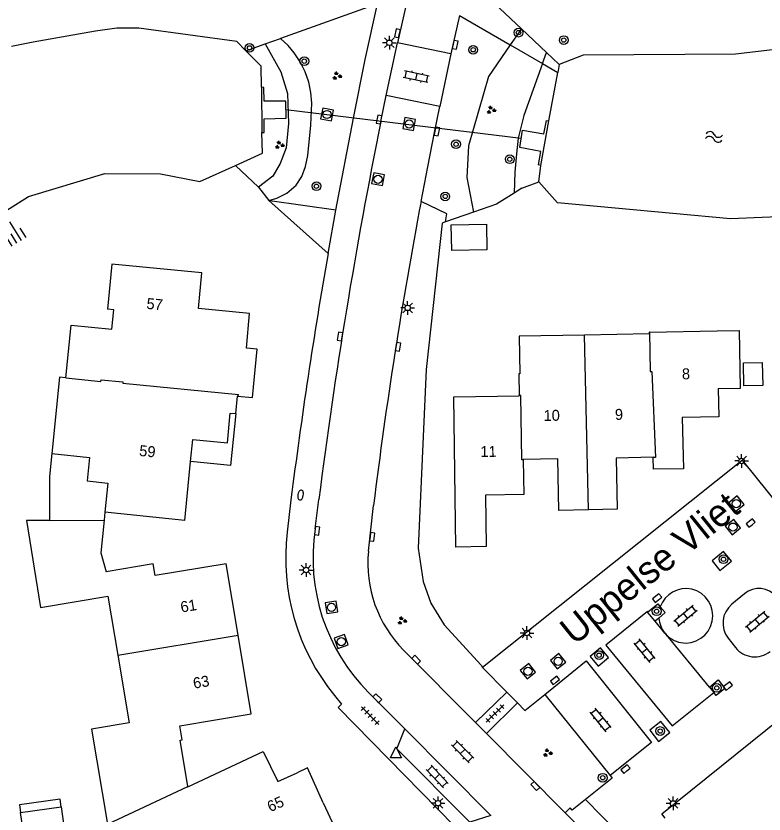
# Model space of a CAD drawing. Extents: x 126000 to 131009, y 393000 to 395500.
# Drawn here: x 130635.4 to 130703.9, y 395108.9 to 395182 of the extents above; entities that cross this region are included whole.
import ezdxf

# ---------------------------------------------------------------- set-up
doc = ezdxf.new("R2010")
doc.units = 0
for name, color, linetype in [('gg-afsc-erfafscheiding', 7, 'Continuous'), ('gg-afsc-hekwerk', 7, 'Continuous'), ('gg-anno-huisnummerreeks BGT', 7, 'Continuous'), ('gg-anno-openbare ruimte label', 7, 'Continuous'), ('gg-bbg-gedigitaliseerde bebouwing', 7, 'Continuous'), ('gg-bbg-gedigitaliseerde bijgebouw', 7, 'Continuous'), ('gg-bbg-hoofdgebouw', 7, 'Continuous'), ('gg-bbg-luifel en loopbrug', 7, 'Continuous'), ('gg-bbg-tussenscheiding', 7, 'Continuous'), ('gg-knt-BGT kruinlijn', 7, 'Continuous'), ('gg-knt-verharding', 7, 'Continuous'), ('gg-knt-verharding nz', 7, 'Continuous'), ('gg-kntw-beschoeiing', 7, 'Continuous'), ('gg-kwrk-duiker nz buis', 7, 'Continuous'), ('gg-kwrk-uitstroombak niveau min 01', 7, 'Continuous'), ('gt-grn-groengrens', 7, 'Continuous'), ('gt-grn-vlakafsluiter', 7, 'Continuous'), ('gt-symb-boom', 7, 'Continuous'), ('gt-symb-brandkraan', 7, 'Continuous'), ('gt-symb-groenvak', 7, 'Continuous'), ('gt-symb-klinker verharding', 7, 'Continuous'), ('gt-symb-kolk', 7, 'Continuous'), ('gt-symb-lichtmast', 7, 'Continuous'), ('gt-symb-rioolschacht', 7, 'Continuous'), ('gt-symb-talud symbool', 7, 'Continuous'), ('gt-symb-tegel verharding', 7, 'Continuous'), ('gt-symb-waterafsluiter', 7, 'Continuous'), ('gt-symb-watersymbool', 7, 'Continuous')]:
    doc.layers.add(name, color=color, linetype=linetype)

# ---------------------------------------------------------------- blocks, each defined once
blk = doc.blocks.new('gt0-BOOM')
at = {"layer": 'gt-symb-boom'}
for radius in [0.4, 0.2]:
    blk.add_circle((0, 0), radius, dxfattribs=at)
blk = doc.blocks.new('gt0-KOLK')
at = {"layer": 'gt-symb-kolk'}
blk.add_lwpolyline([(0, 0), (0.375, 0), (0.375, 0.4), (-0.375, 0.4), (-0.375, 0), (0, 0)], dxfattribs=at)
blk = doc.blocks.new('gt0-KL1')
at = {"layer": 'gt-symb-klinker verharding'}
for p, q in [((-1.15, 0.3), (1.15, 0.3)), ((-1, -0.3), (-1, 0.3)), ((-0.5, 0.3), (-0.5, 0.45)), ((0, -0.3), (0, 0.3)), ((0.5, 0.3), (0.5, 0.45)), ((1, -0.3), (1, 0.3)), ((-1.15, -0.3), (1.15, -0.3)), ((-0.5, -0.45), (-0.5, -0.3)), ((0.5, -0.45), (0.5, -0.3))]:
    blk.add_line(p, q, dxfattribs=at)
blk = doc.blocks.new('gt0-LMAST')
at = {"layer": 'gt-symb-lichtmast'}
for p, q in [((-0.182, 0.173), (-0.447, 0.438)), ((-0.005, 0.246), (-0.005, 0.621)), ((0.172, 0.173), (0.437, 0.438)), ((-0.255, -0.004), (-0.63, -0.004)), ((-0.182, -0.181), (-0.447, -0.446)), ((-0.005, -0.254), (-0.005, -0.629)), ((0.437, -0.446), (0.172, -0.181)), ((0.245, -0.004), (0.62, -0.004))]:
    blk.add_line(p, q, dxfattribs=at)
blk.add_circle((-0.005, -0.004), 0.25, dxfattribs=at)
blk = doc.blocks.new('gt0-TEG1')
at = {"layer": 'gt-symb-tegel verharding'}
for p, q in [((-1.125, 0), (1.125, 0)), ((-0.9, -0.25), (-0.9, 0.25)), ((-0.45, -0.25), (-0.45, 0.25)), ((0, -0.25), (0, 0.25)), ((0.45, -0.25), (0.45, 0.25)), ((0.9, -0.25), (0.9, 0.25))]:
    blk.add_line(p, q, dxfattribs=at)
blk = doc.blocks.new('gt0-RS')
at = {"layer": 'gt-symb-rioolschacht'}
blk.add_lwpolyline([(-0.5, -0.5), (0.5, -0.5), (0.5, 0.5), (-0.5, 0.5)], close=True, dxfattribs=at)
blk.add_circle((0, 0), 0.375, dxfattribs=at)
blk = doc.blocks.new('gt0-GRVAK')
at = {"layer": 'gt-symb-groenvak'}
for p, q in [((-0.11, 0.189), (-0.228, 0.24)), ((-0.182, 0.153), (0.088, 0.153)), ((-0.091, 0.211), (-0.156, 0.322)), ((-0.047, 0.214), (-0.047, 0.393)), ((-0.004, 0.211), (0.061, 0.322)), ((0.015, 0.189), (0.133, 0.24)), ((0.262, -0.052), (0.197, 0.059)), ((0.305, -0.049), (0.305, 0.13)), ((0.349, -0.052), (0.414, 0.059)), ((-0.245, -0.228), (-0.363, -0.177)), ((-0.318, -0.264), (-0.047, -0.264)), ((-0.226, -0.206), (-0.291, -0.095)), ((-0.183, -0.203), (-0.183, -0.024)), ((-0.139, -0.206), (-0.074, -0.095)), ((-0.12, -0.228), (-0.002, -0.177)), ((0.243, -0.074), (0.125, -0.023)), ((0.17, -0.11), (0.441, -0.11)), ((0.368, -0.074), (0.486, -0.023))]:
    blk.add_line(p, q, dxfattribs=at)
blk = doc.blocks.new('gt0-WAFSL')
at = {"layer": 'gt-symb-waterafsluiter'}
for p, q in [((-0.5, -0.333), (0, 0.667)), ((0, 0.667), (0.5, -0.333)), ((0.5, -0.333), (-0.5, -0.333))]:
    blk.add_line(p, q, dxfattribs=at)
blk = doc.blocks.new('gt0-WA')
at = {"layer": 'gt-symb-watersymbool'}
for centre, start, end in [((-0.323, 0.022), 28.07249, 151.92751), ((0.427, 0.422), 208.07248, 331.92751), ((-0.323, -0.428), 28.07249, 151.92751), ((0.427, -0.028), 208.07248, 331.92751)]:
    blk.add_arc(centre, 0.425, start, end, dxfattribs=at)
blk = doc.blocks.new('gt0-BR')
at = {"layer": 'gt-symb-brandkraan'}
for centre, radius, start, end in [((-0.244, 0), 0.206, 107.56694, 252.43307), ((0.599, -2.664), 3, 106.89205, 107.56694), ((0, -0.691), 0.938, 73.10799, 106.89205), ((-0.599, -2.664), 3, 72.43309, 73.10799), ((0.244, 0), 0.206, 287.56695, 72.43309), ((0.599, 2.664), 3, 252.43307, 253.10797), ((0, 0.691), 0.938, 253.10797, 286.89206), ((-0.599, 2.664), 3, 286.89206, 287.56695)]:
    blk.add_arc(centre, radius, start, end, dxfattribs=at)
blk = doc.blocks.new('gt0-TALUD_1')
at = {"layer": 'gt-symb-talud symbool'}
for p, q in [((-1, -1), (-1, 0)), ((-0.5, -2), (-0.5, 0)), ((0, -1), (0, 0)), ((0.5, -2), (0.5, 0)), ((1, -1), (1, 0))]:
    blk.add_line(p, q, dxfattribs=at)

msp = doc.modelspace()

# ---------------------------------------------------------------- linework, layer by layer
at = {"layer": 'gg-afsc-erfafscheiding'}
for p, q in [((130668.524, 395183.126), (130659.655, 395179.944)), ((130676.038, 395182.036), (130680.689, 395179.35)), ((130658.267, 395179.446), (130659.655, 395179.944)), ((130656.499, 395178.812), (130658.267, 395179.446)), ((130680.689, 395179.35), (130683.641, 395177.645)), ((130683.641, 395177.645), (130685.051, 395176.83)), ((130681.75, 395166.223), (130681.038, 395165.775)), ((130664.727, 395164.226), (130658.668, 395165.079)), ((130677.323, 395164.032), (130674.752, 395163.135)), ((130674.752, 395163.135), (130674.471, 395163.037))]:
    msp.add_line(p, q, dxfattribs=at)
msp.add_lwpolyline([(130681.038, 395165.775), (130679.444, 395164.772), (130677.323, 395164.032)], dxfattribs=at)
at = {"layer": 'gg-afsc-hekwerk'}
msp.add_lwpolyline([(130674.471, 395163.037), (130672.979, 395149.628), (130672.248, 395133.274), (130672.707, 395130.218), (130673.415, 395128.219), (130674.639, 395126.24), (130678.034, 395122.529)], dxfattribs=at)
at = {"layer": 'gg-bbg-gedigitaliseerde bebouwing'}
for p, q in [((130644.212, 395159.274), (130643.81, 395155.15)), ((130699.642, 395153.151), (130701.681, 395153.185)), ((130638.507, 395135.802), (130643.502, 395135.832))]:
    msp.add_line(p, q, dxfattribs=at)
for points in [[(130640.009, 395148.869), (130640.479, 395153.695), (130644.219, 395153.331), (130644.391, 395155.093), (130643.81, 395155.15)], [(130699.732, 395147.887), (130701.768, 395147.92), (130701.681, 395153.185)], [(130640.009, 395148.869), (130639.425, 395148.931), (130638.713, 395141.926)], [(130638.713, 395141.926), (130642.184, 395141.574), (130641.965, 395139.414), (130643.847, 395139.222), (130643.575, 395136.548)], [(130638.507, 395135.802), (130636.39, 395135.79), (130637.68, 395127.84), (130643.85, 395128.87), (130644.758, 395123.46)], [(130644.758, 395123.46), (130645.8, 395117.25), (130642.35, 395116.68), (130643.82, 395107.97)]]:
    msp.add_lwpolyline(points, dxfattribs=at)
at = {"layer": 'gg-bbg-gedigitaliseerde bijgebouw'}
msp.add_line((130635.867, 395109.06), (130639.578, 395109.579), dxfattribs=at)
for points in [[(130675.294, 395162.887), (130678.521, 395162.941), (130678.561, 395160.572), (130675.334, 395160.519), (130675.294, 395162.887)], [(130639.578, 395109.579), (130639.98, 395106.702), (130636.269, 395106.183), (130635.867, 395109.06)]]:
    msp.add_lwpolyline(points, dxfattribs=at)
at = {"layer": 'gg-bbg-hoofdgebouw'}
for p, q in [((130693.43, 395153.048), (130699.642, 395153.151)), ((130699.732, 395147.887), (130699.776, 395145.28)), ((130655.558, 395145.584), (130655.716, 395147.19)), ((130675.53, 395147.123), (130681.508, 395147.223)), ((130681.508, 395147.223), (130681.508, 395147.23)), ((130650.888, 395135.808), (130651.432, 395141.183)), ((130650.888, 395135.808), (130643.575, 395136.548)), ((130651.187, 395111.397), (130658.083, 395114.626)), ((130651.187, 395111.397), (130651.182, 395111.425)), ((130663.579, 395109.935), (130664.602, 395107.713))]:
    msp.add_line(p, q, dxfattribs=at)
for points in [[(130655.716, 395147.19), (130657.085, 395147.056), (130657.52, 395151.478), (130656.535, 395151.572), (130656.834, 395154.742), (130652.155, 395155.22), (130652.47, 395158.469), (130644.212, 395159.274)], [(130687.48, 395152.775), (130681.522, 395152.662), (130681.581, 395149.217), (130681.468, 395149.215), (130681.508, 395147.23)], [(130693.43, 395153.048), (130693.41, 395153.048), (130693.413, 395152.887), (130687.48, 395152.775)], [(130681.881, 395141.34), (130681.925, 395138.161), (130678.425, 395138.113), (130678.489, 395133.403), (130675.719, 395133.365), (130675.53, 395147.123)], [(130651.432, 395141.183), (130651.636, 395143.203), (130654.796, 395142.898), (130655.048, 395145.634), (130655.558, 395145.584)], [(130699.776, 395145.28), (130696.446, 395145.223), (130696.549, 395140.518), (130693.816, 395140.496), (130693.783, 395141.57)], [(130693.783, 395141.57), (130693.782, 395141.607), (130690.404, 395141.504), (130690.491, 395136.818), (130687.851, 395136.768)], [(130687.851, 395136.768), (130685.145, 395136.717), (130685.06, 395141.43), (130681.881, 395141.372), (130681.881, 395141.34)], [(130643.502, 395135.832), (130643.198, 395132.817), (130643.701, 395131.087)], [(130655.773, 395125.276), (130654.691, 395131.814), (130648.178, 395130.76), (130648.001, 395131.811), (130643.701, 395131.087)], [(130651.182, 395111.425), (130650.463, 395115.676), (130650.67, 395115.711), (130650.456, 395116.983), (130656.964, 395118.079), (130655.773, 395125.276)], [(130658.083, 395114.626), (130659.405, 395111.877), (130661.172, 395112.693)], [(130663.579, 395109.935), (130662.125, 395113.133), (130661.172, 395112.693)]]:
    msp.add_lwpolyline(points, dxfattribs=at)
at = {"layer": 'gg-bbg-luifel en loopbrug'}
msp.add_line((130643.575, 395136.548), (130643.502, 395135.832), dxfattribs=at)
for points in [[(130702.039, 395150.224), (130703.759, 395150.261), (130703.804, 395148.155), (130702.084, 395148.118), (130702.039, 395150.224)], [(130655.558, 395145.584), (130655.09, 395140.824), (130651.432, 395141.183)], [(130638.713, 395141.926), (130638.5, 395139.826), (130638.507, 395135.802)], [(130639.578, 395109.579), (130639.48, 395110.274), (130635.769, 395109.755), (130635.867, 395109.06)]]:
    msp.add_lwpolyline(points, dxfattribs=at)
at = {"layer": 'gg-bbg-tussenscheiding'}
for p, q in [((130687.851, 395136.768), (130687.48, 395152.775)), ((130644.758, 395123.46), (130655.773, 395125.276)), ((130643.82, 395107.97), (130651.182, 395111.425))]:
    msp.add_line(p, q, dxfattribs=at)
for points in [[(130693.43, 395153.048), (130693.49, 395149.43), (130693.64, 395149.43), (130693.98, 395141.57), (130693.783, 395141.57)], [(130640.009, 395148.869), (130643.22, 395148.53), (130643.24, 395148.69), (130645.23, 395148.5), (130645.22, 395148.37), (130655.8, 395147.32), (130655.716, 395147.19)], [(130681.881, 395141.34), (130681.75, 395141.34), (130681.67, 395147.23), (130681.508, 395147.23)]]:
    msp.add_lwpolyline(points, dxfattribs=at)
at = {"layer": 'gg-knt-BGT kruinlijn'}
msp.add_lwpolyline([(130658.589, 395165.101), (130659.326, 395165.326), (130660.245, 395165.783), (130661.092, 395166.491), (130661.617, 395167.291), (130661.954, 395168.217), (130662.158, 395169.227), (130662.435, 395172.003), (130662.515, 395174.022), (130662.441, 395175), (130662.251, 395175.955), (130661.922, 395176.894), (130661.464, 395177.796), (130660.896, 395178.64), (130660.347, 395179.291), (130659.655, 395179.944)], dxfattribs=at)
at = {"layer": 'gg-knt-verharding'}
for p, q in [((130676.038, 395182.036), (130675.267, 395178.545)), ((130669.339, 395174.715), (130670.374, 395179.552)), ((130675.267, 395178.545), (130670.374, 395179.552)), ((130675.267, 395178.545), (130674.259, 395173.705)), ((130668.847, 395172.334), (130669.339, 395174.715)), ((130674.259, 395173.705), (130669.339, 395174.715)), ((130664.01, 395160.258), (130664.727, 395164.226)), ((130660.617, 395137.694), (130660.281, 395134.715)), ((130662.836, 395135.025), (130663.166, 395137.715)), ((130667.71, 395132.972), (130668.174, 395137.172)), ((130702.135, 395129.085), (130700.971, 395128.121)), ((130693.968, 395126.567), (130693.265, 395127.383)), ((130694.302, 395126.844), (130693.968, 395126.567)), ((130694.849, 395125.482), (130694.863, 395125.464)), ((130700.643, 395125.01), (130701.317, 395124.157)), ((130677.509, 395117.284), (130670.931, 395123.912)), ((130680.387, 395120.073), (130678.166, 395122.325)), ((130698.922, 395120.524), (130699.317, 395120.048)), ((130671.032, 395116.7), (130667.716, 395120.043)), ((130677.509, 395117.284), (130680.387, 395120.073)), ((130681.349, 395119.098), (130680.387, 395120.073)), ((130682.037, 395118.4), (130683.85, 395119.857)), ((130683.85, 395119.857), (130689.833, 395112.448)), ((130681.349, 395119.098), (130678.51, 395116.276)), ((130682.037, 395118.4), (130681.349, 395119.098)), ((130678.51, 395116.276), (130677.509, 395117.284)), ((130685.71, 395109.023), (130678.51, 395116.276)), ((130692.763, 395104.978), (130687.583, 395110.231)), ((130691.277, 395103.414), (130685.71, 395109.023))]:
    msp.add_line(p, q, dxfattribs=at)
for points in [[(130664.727, 395164.226), (130666.332, 395172.653), (130667.421, 395178.02), (130668.524, 395183.126)], [(130672.526, 395165.023), (130673.133, 395168.173), (130673.762, 395171.316), (130674.259, 395173.705)], [(130694.883, 395108.522), (130694.567, 395108.92), (130714.85, 395125.252), (130701.955, 395141.314), (130678.166, 395122.325)], [(130700.225, 395132.96), (130699.169, 395132.106), (130699.893, 395131.218), (130700.948, 395132.067), (130700.225, 395132.96)], [(130693.265, 395127.383), (130694.194, 395128.161), (130694.428, 395127.886)], [(130694.302, 395126.844), (130694.882, 395127.354), (130694.428, 395127.886)], [(130688.003, 395123.344), (130688.728, 395122.439), (130689.692, 395123.24), (130688.964, 395124.117), (130688.003, 395123.344)], [(130698.922, 395120.524), (130699.734, 395121.189), (130700.331, 395120.421), (130699.543, 395119.776), (130699.317, 395120.048)], [(130664.59, 395119.774), (130665.23, 395118.985), (130664.925, 395118.657), (130677.12, 395106.235)], [(130694.265, 395115.561), (130695.301, 395116.368), (130694.465, 395117.392), (130693.464, 395116.589), (130694.265, 395115.561)], [(130678.906, 395108.761), (130676.995, 395108.17), (130670.309, 395114.873), (130671.032, 395116.7)], [(130689.833, 395112.448), (130690.038, 395112.194), (130687.583, 395110.231)], [(130687.583, 395110.231), (130686.364, 395109.256), (130686.186, 395109.483), (130685.71, 395109.023)]]:
    msp.add_lwpolyline(points, dxfattribs=at)
for centre, radius, start, end in [((131183.153, 395067.338), 524.914, 161.89521, 167.65627), ((131140.746, 395077.119), 481.409, 168.59265, 172.76892), ((131109.892, 395082.415), 445.099, 169.30415, 172.9334), ((131149.718, 395075.684), 493.016, 170.12238, 172.77437), ((130680.064, 395132.351), 17.434, 171.17692, 224.90644), ((130680.089, 395132.336), 19.95, 173.15061, 219.02462), ((130678.939, 395131.861), 11.283, 174.35139, 224.79112), ((130696.794, 395127.057), 2.508, 78.15932, 160.69018), ((130696.724, 395127.075), 2.505, 260.14576, 76.48941), ((130703.471, 395127.475), 2.092, 39.80353, 129.67422), ((130702.409, 395126.397), 2.245, 129.821, 218.14182), ((130696.788, 395127.051), 2.494, 184.77144, 218.99085), ((130696.787, 395127.054), 2.496, 219.56791, 258.63411), ((130703.07, 395125.54), 2.232, 218.27672, 309.0827)]:
    msp.add_arc(centre, radius, start, end, dxfattribs=at)
at = {"layer": 'gg-knt-verharding nz'}
for p, q in [((130694.849, 395125.482), (130693.968, 395126.567)), ((130698.922, 395120.524), (130694.863, 395125.464)), ((130678.906, 395108.761), (130671.032, 395116.7))]:
    msp.add_line(p, q, dxfattribs=at)
for points in [[(130693.265, 395127.383), (130693.252, 395127.448), (130689.449, 395124.388), (130695.506, 395116.974), (130699.317, 395120.048)], [(130683.85, 395119.857), (130687.645, 395122.932), (130693.631, 395115.475), (130689.833, 395112.448)]]:
    msp.add_lwpolyline(points, dxfattribs=at)
at = {"layer": 'gg-kntw-beschoeiing'}
for p, q in [((130685.185, 395177.546), (130685.051, 395176.83)), ((130684.227, 395172.405), (130685.051, 395176.83)), ((130652.282, 395166.854), (130655.533, 395168.313)), ((130683.313, 395166.825), (130683.484, 395168.322))]:
    msp.add_line(p, q, dxfattribs=at)
for points in [[(130646.673, 395180.887), (130644.688, 395180.891), (130642.708, 395180.615), (130637, 395179.596), (130635.041, 395179.199)], [(130656.499, 395178.812), (130655.65, 395179.673), (130646.673, 395180.887)], [(130657.917, 395175.47), (130657.884, 395177.408), (130656.499, 395178.812)], [(130709.884, 395179.511), (130701.315, 395178.515), (130687.361, 395178.426), (130685.185, 395177.546)], [(130655.533, 395168.313), (130658.005, 395169.423), (130657.959, 395171.339)], [(130631.823, 395162.478), (130636.58, 395165.483), (130643.58, 395167.586), (130648.663, 395167.537), (130652.282, 395166.854)], [(130700.866, 395163.414), (130685.026, 395164.892), (130683.313, 395166.825)], [(130752.777, 395132.655), (130749.53, 395143.05), (130746.99, 395149.3), (130743.27, 395154.6), (130738.52, 395159.16), (130732.99, 395162.4), (130726.96, 395164.46), (130720.52, 395165.19), (130709.54, 395163.8), (130700.866, 395163.414)]]:
    msp.add_lwpolyline(points, dxfattribs=at)
at = {"layer": 'gg-kwrk-duiker nz buis'}
msp.add_line((130681.694, 395170.771), (130660.155, 395173.41), dxfattribs=at)
at = {"layer": 'gg-kwrk-uitstroombak niveau min 01'}
for p, q in [((130657.917, 395175.47), (130657.959, 395171.339)), ((130683.484, 395168.322), (130684.227, 395172.405))]:
    msp.add_line(p, q, dxfattribs=at)
for points in [[(130657.959, 395171.339), (130658.164, 395171.334), (130658.163, 395172.588), (130660.175, 395172.651), (130660.134, 395174.191), (130658.149, 395174.202), (130658.139, 395175.462), (130657.917, 395175.47)], [(130683.484, 395168.322), (130683.286, 395168.372), (130683.486, 395169.575), (130681.566, 395169.965), (130681.815, 395171.532), (130683.782, 395171.194), (130684.017, 395172.44), (130684.227, 395172.405)]]:
    msp.add_lwpolyline(points, dxfattribs=at)
at = {"layer": 'gt-grn-groengrens'}
for p, q in [((130681.71, 395180.828), (130680.689, 395179.35)), ((130684.003, 395178.662), (130681.71, 395180.828)), ((130683.641, 395177.645), (130684.003, 395178.662)), ((130685.185, 395177.546), (130684.003, 395178.662)), ((130657.64, 395166.311), (130655.533, 395168.313)), ((130657.64, 395166.311), (130658.589, 395165.101)), ((130658.589, 395165.101), (130664.01, 395160.258))]:
    msp.add_line(p, q, dxfattribs=at)
for points in [[(130681.71, 395180.828), (130677.26, 395185.03), (130676.753, 395185.142)], [(130658.267, 395179.446), (130659.691, 395176.874), (130660.288, 395174.887), (130660.387, 395172.154), (130660.188, 395169.918), (130659.642, 395168.478), (130658.946, 395167.335), (130657.64, 395166.311)], [(130680.689, 395179.35), (130678.703, 395176.474), (130676.867, 395170.106), (130676.703, 395167.207), (130677.323, 395164.032)], [(130683.641, 395177.645), (130681.949, 395172.9), (130681.414, 395170.805), (130681.254, 395169.372), (130681.105, 395167.683), (130681.038, 395165.775)], [(130674.752, 395163.135), (130674.881, 395163.867), (130672.526, 395165.023)]]:
    msp.add_lwpolyline(points, dxfattribs=at)
at = {"layer": 'gt-grn-vlakafsluiter'}
for p, q in [((130681.75, 395166.223), (130683.313, 395166.825)), ((130658.668, 395165.079), (130658.589, 395165.101)), ((130678.034, 395122.529), (130678.166, 395122.325))]:
    msp.add_line(p, q, dxfattribs=at)

# ---------------------------------------------------------------- block references
at = {"layer": 'gt-symb-boom'}
for p in [(130681.447, 395180.476), (130685.586, 395179.796), (130656.825, 395179.082), (130677.3, 395178.905), (130661.838, 395177.863), (130675.727, 395170.257), (130680.643, 395168.879), (130662.949, 395166.405), (130674.741, 395165.473), (130700.215, 395132.241), (130694.095, 395127.478), (130688.824, 395123.455), (130699.593, 395120.456), (130694.421, 395116.511), (130689.155, 395112.235)]:
    msp.add_blockref('gt0-BOOM', p, dxfattribs=at)
at = {"layer": 'gt-symb-brandkraan', "rotation": 78.99333582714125}
msp.add_blockref('gt0-BR', (130661.495, 395138.121), dxfattribs=at)
at = {"layer": 'gt-symb-groenvak'}
for p in [(130664.825, 395176.515), (130678.936, 395173.387), (130659.563, 395170.182), (130670.772, 395126.612), (130684.104, 395114.503)]:
    msp.add_blockref('gt0-GRVAK', p, dxfattribs=at)
at = {"layer": 'gt-symb-klinker verharding'}
for p, rotation in [((130672.09, 395176.44), 168.28547478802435), ((130696.731, 395127.072), 39.64417495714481), ((130703.306, 395126.52), 39.64417495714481), ((130692.999, 395123.86), 129.19668880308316), ((130688.974, 395117.525), 129.19668880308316), ((130676.336, 395114.627), -45.52637751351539), ((130674.009, 395112.344), -46.94423037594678)]:
    msp.add_blockref('gt0-KL1', p, dxfattribs=dict(at, rotation=rotation))
at = {"layer": 'gt-symb-kolk'}
for p, rotation in [((130670.556, 395180.382), 77.51408227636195), ((130675.457, 395179.404), -102.45265729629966), ((130668.877, 395172.482), 78.70129979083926), ((130673.791, 395171.462), -101.77062600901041), ((130665.291, 395152.604), 80.90519502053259), ((130670.222, 395151.722), -99.09480497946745), ((130702.836, 395135.408), 38.82982490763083), ((130663.208, 395134.818), 82.12907950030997), ((130667.858, 395134.311), -96.31488442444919), ((130694.265, 395128.525), 38.58825565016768), ((130671.931, 395122.903), -45.162080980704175), ((130684.909, 395120.988), 38.58825564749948), ((130700.741, 395120.468), 38.58825564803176), ((130668.379, 395119.374), -45.243120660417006), ((130691.37, 395112.866), 38.829824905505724), ((130683.134, 395111.618), 134.1086241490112)]:
    msp.add_blockref('gt0-KOLK', p, dxfattribs=dict(at, rotation=rotation))
at = {"layer": 'gt-symb-lichtmast'}
for p in [(130669.632, 395179.553), (130671.303, 395155.27), (130701.877, 395141.251), (130662.011, 395131.262), (130682.221, 395125.49), (130674.088, 395109.903), (130695.607, 395109.882)]:
    msp.add_blockref('gt0-LMAST', p, dxfattribs=at)
at = {"layer": 'gt-symb-rioolschacht'}
for p, rotation in [((130663.921, 395172.983), 78.75747429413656), ((130671.442, 395172.111), 79.4542656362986), ((130668.587, 395167.046), 79.34163849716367), ((130701.393, 395137.335), 38.829824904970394), ((130701.08, 395135.189), 38.829824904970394), ((130664.325, 395127.836), 98.34086686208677), ((130665.222, 395124.701), 109.21431186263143), ((130685.077, 395122.896), 38.829824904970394), ((130682.315, 395121.984), 38.82982490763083)]:
    msp.add_blockref('gt0-RS', p, dxfattribs=dict(at, rotation=rotation))
at = {"layer": 'gt-symb-talud symbool', "xscale": 1.0002399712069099, "yscale": 1.00023997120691, "rotation": -148.40750843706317}
msp.add_blockref('gt0-TALUD_1', (130635.478, 395161.185), dxfattribs=at)
at = {"layer": 'gt-symb-tegel verharding'}
for p, rotation in [((130667.867, 395117.917), -45.526377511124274), ((130679.299, 395118.114), -135.89137585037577)]:
    msp.add_blockref('gt0-TEG1', p, dxfattribs=dict(at, rotation=rotation))
at = {"layer": 'gt-symb-waterafsluiter'}
msp.add_blockref('gt0-WAFSL', (130670.229, 395114.382), dxfattribs=at)
at = {"layer": 'gt-symb-watersymbool', "rotation": -5.33444003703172}
msp.add_blockref('gt0-WA', (130699.295, 395170.933), dxfattribs=at)

# ---------------------------------------------------------------- texts
at = {"layer": 'gg-anno-huisnummerreeks BGT'}
for s, rotation, p in [('57', 354.4, (130647.352, 395155.187)), ('8', 1, (130696.421, 395148.723)), ('10', 1, (130683.753, 395144.907)), ('9', 1.7, (130690.29, 395145.002)), ('59', 354.2, (130646.684, 395141.715)), ('11', 0.8, (130677.965, 395141.607)), ('61', 9.4, (130650.585, 395127.36)), ('63', 9.4, (130651.739, 395120.387)), ('65', 24.5, (130658.727, 395109.066))]:
    msp.add_text(s, height=1, rotation=rotation, dxfattribs=at).set_placement(p)
at = {"layer": 'gg-anno-openbare ruimte label'}
msp.add_text('Uppelse Vliet', height=2.5, rotation=38.8, dxfattribs=at).set_placement((130686.555, 395124.29))

doc.saveas('drawing.dxf')
